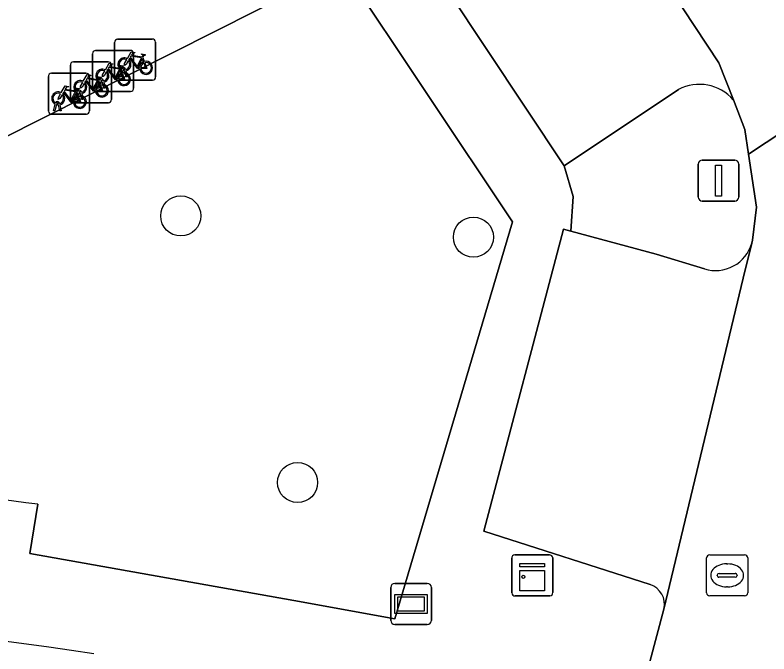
# Model space of a CAD drawing. Extents: x 161772 to 163126, y 383092 to 383917.
# Drawn here: x 162919.72 to 162938.1, y 383695.37 to 383710.94 of the extents above; entities that cross this region are included whole.
import ezdxf

# ---------------------------------------------------------------- set-up
doc = ezdxf.new("R2010")
doc.units = 0
for name, color, linetype in [('IMGEO_Boom', 7, 'Continuous'), ('IMGEO_Fietsenrek', 7, 'Continuous'), ('IMGEO_Groenvoorziening', 7, 'Continuous'), ('IMGEO_Kast', 7, 'Continuous'), ('IMGEO_Kolk', 7, 'Continuous'), ('IMGEO_Lichtmast', 7, 'Continuous'), ('IMGEO_Parkeervlak_open', 7, 'Continuous'), ('IMGEO_Reclamebord', 7, 'Continuous'), ('IMGEO_Rijbaan_lokaal_open', 7, 'Continuous'), ('IMGEO_Voetpad_open', 7, 'Continuous'), ('IMGEO_Woonerf_open', 7, 'Continuous')]:
    doc.layers.add(name, color=color, linetype=linetype)

msp = doc.modelspace()

# ---------------------------------------------------------------- linework, layer by layer
at = {"layer": 'IMGEO_Boom'}
for centre in [(162923.761, 383706.045), (162930.894, 383705.526), (162926.608, 383699.545)]:
    msp.add_circle(centre, 0.489, dxfattribs=at)
at = {"layer": 'IMGEO_Fietsenrek'}
for p, q in [((162922.147, 383709.428), (162922.147, 383710.269)), ((162922.147, 383710.269), (162922.147, 383709.428)), ((162922.222, 383710.353), (162923.063, 383710.353)), ((162923.063, 383710.353), (162922.222, 383710.353)), ((162923.147, 383710.278), (162923.147, 383709.437)), ((162923.147, 383709.437), (162923.147, 383710.278)), ((162921.684, 383710.077), (162922.525, 383710.077)), ((162922.525, 383710.077), (162921.684, 383710.077)), ((162921.609, 383709.152), (162921.609, 383709.993)), ((162921.609, 383709.993), (162921.609, 383709.152)), ((162922.609, 383710.002), (162922.609, 383709.161)), ((162922.609, 383709.161), (162922.609, 383710.002)), ((162922.834, 383709.902), (162922.87, 383709.807)), ((162921.071, 383708.875), (162921.071, 383709.716)), ((162921.071, 383709.716), (162921.071, 383708.875)), ((162921.146, 383709.8), (162921.987, 383709.8)), ((162921.987, 383709.8), (162921.146, 383709.8)), ((162922.071, 383709.725), (162922.071, 383708.884)), ((162922.071, 383708.884), (162922.071, 383709.725)), ((162920.608, 383709.524), (162921.449, 383709.524)), ((162921.449, 383709.524), (162920.608, 383709.524)), ((162922.274, 383709.437), (162922.313, 383709.597)), ((162922.296, 383709.626), (162922.332, 383709.531)), ((162922.343, 383709.585), (162922.308, 383709.437)), ((162922.385, 383709.609), (162922.384, 383709.613)), ((162922.426, 383709.437), (162922.392, 383709.579)), ((162922.416, 383709.62), (162922.417, 383709.613)), ((162922.424, 383709.583), (162922.459, 383709.437)), ((162920.533, 383708.599), (162920.533, 383709.44)), ((162920.533, 383709.44), (162920.533, 383708.599)), ((162921.533, 383709.449), (162921.533, 383708.608)), ((162921.533, 383708.608), (162921.533, 383709.449)), ((162921.736, 383709.161), (162921.775, 383709.321)), ((162921.758, 383709.349), (162921.794, 383709.254)), ((162921.847, 383709.333), (162921.846, 383709.337)), ((162921.878, 383709.344), (162921.879, 383709.337)), ((162923.072, 383709.353), (162922.231, 383709.353)), ((162922.231, 383709.353), (162923.072, 383709.353)), ((162922.308, 383709.437), (162922.274, 383709.437)), ((162922.459, 383709.437), (162922.426, 383709.437)), ((162921.77, 383709.161), (162921.736, 383709.161)), ((162921.805, 383709.309), (162921.77, 383709.161)), ((162921.888, 383709.161), (162921.854, 383709.303)), ((162921.886, 383709.307), (162921.921, 383709.161)), ((162921.921, 383709.161), (162921.888, 383709.161)), ((162921.198, 383708.884), (162921.237, 383709.044)), ((162921.22, 383709.073), (162921.256, 383708.978)), ((162921.267, 383709.032), (162921.232, 383708.884)), ((162921.309, 383709.056), (162921.308, 383709.06)), ((162921.35, 383708.884), (162921.316, 383709.026)), ((162921.34, 383709.067), (162921.341, 383709.06)), ((162921.348, 383709.03), (162921.383, 383708.884)), ((162922.534, 383709.077), (162921.693, 383709.077)), ((162921.693, 383709.077), (162922.534, 383709.077)), ((162920.66, 383708.608), (162920.699, 383708.768)), ((162920.771, 383708.78), (162920.77, 383708.784)), ((162920.802, 383708.791), (162920.803, 383708.784)), ((162921.996, 383708.8), (162921.155, 383708.8)), ((162921.155, 383708.8), (162921.996, 383708.8)), ((162921.232, 383708.884), (162921.198, 383708.884)), ((162921.383, 383708.884), (162921.35, 383708.884)), ((162920.694, 383708.608), (162920.66, 383708.608)), ((162920.729, 383708.756), (162920.694, 383708.608)), ((162920.812, 383708.608), (162920.778, 383708.75)), ((162920.81, 383708.754), (162920.845, 383708.608)), ((162920.845, 383708.608), (162920.812, 383708.608)), ((162921.458, 383708.524), (162920.617, 383708.524)), ((162920.617, 383708.524), (162921.458, 383708.524))]:
    msp.add_line(p, q, dxfattribs=at)
for points in [[(162922.46, 383709.879), (162922.555, 383710.043), (162922.641, 383710.029), (162922.643, 383710.02), (162922.587, 383710.009), (162922.56, 383709.964), (162922.816, 383709.923)], [(162922.756, 383709.635), (162922.706, 383709.635), (162922.515, 383709.886), (162922.496, 383709.854)], [(162922.803, 383709.898), (162922.546, 383709.939), (162922.529, 383709.91), (162922.696, 383709.69), (162922.803, 383709.898)], [(162922.851, 383709.8), (162922.821, 383709.877), (162922.712, 383709.659), (162922.755, 383709.659)], [(162922.816, 383709.923), (162922.841, 383709.972), (162922.835, 383709.976), (162922.812, 383709.98), (162922.8, 383709.987), (162922.799, 383709.99), (162922.801, 383709.995), (162922.896, 383709.98), (162922.898, 383709.97), (162922.888, 383709.957), (162922.876, 383709.951), (162922.862, 383709.957), (162922.834, 383709.902)], [(162921.922, 383709.603), (162922.017, 383709.767), (162922.103, 383709.753), (162922.105, 383709.744), (162922.049, 383709.733), (162922.022, 383709.688), (162922.278, 383709.647)], [(162922.278, 383709.647), (162922.303, 383709.696), (162922.297, 383709.7), (162922.274, 383709.704), (162922.262, 383709.711), (162922.261, 383709.714), (162922.263, 383709.719), (162922.358, 383709.704), (162922.36, 383709.694), (162922.35, 383709.681), (162922.338, 383709.675), (162922.324, 383709.681), (162922.296, 383709.626)], [(162922.481, 383709.827), (162922.429, 383709.737), (162922.389, 383709.712), (162922.39, 383709.759), (162922.445, 383709.853)], [(162922.785, 383709.659), (162922.905, 383709.658), (162922.861, 383709.772)], [(162922.881, 383709.779), (162922.936, 383709.634), (162922.786, 383709.634)], [(162921.943, 383709.551), (162921.891, 383709.461), (162921.851, 383709.436), (162921.852, 383709.483), (162921.907, 383709.577)], [(162922.218, 383709.359), (162922.168, 383709.359), (162921.977, 383709.61), (162921.958, 383709.578)], [(162922.265, 383709.622), (162922.008, 383709.663), (162921.991, 383709.634), (162922.158, 383709.414), (162922.265, 383709.622)], [(162922.313, 383709.524), (162922.283, 383709.601), (162922.174, 383709.383), (162922.217, 383709.383)], [(162922.343, 383709.503), (162922.398, 383709.358), (162922.248, 383709.358)], [(162921.384, 383709.326), (162921.479, 383709.49), (162921.565, 383709.476), (162921.567, 383709.467), (162921.511, 383709.456), (162921.484, 383709.411), (162921.74, 383709.37)], [(162921.68, 383709.082), (162921.63, 383709.082), (162921.439, 383709.333), (162921.42, 383709.301)], [(162921.727, 383709.345), (162921.47, 383709.386), (162921.453, 383709.357), (162921.62, 383709.137), (162921.727, 383709.345)], [(162921.775, 383709.247), (162921.745, 383709.324), (162921.636, 383709.106), (162921.679, 383709.106)], [(162921.74, 383709.37), (162921.765, 383709.419), (162921.759, 383709.423), (162921.736, 383709.427), (162921.724, 383709.434), (162921.723, 383709.437), (162921.725, 383709.442), (162921.82, 383709.427), (162921.822, 383709.417), (162921.812, 383709.404), (162921.8, 383709.398), (162921.786, 383709.404), (162921.758, 383709.349)], [(162922.247, 383709.383), (162922.367, 383709.382), (162922.323, 383709.496)], [(162920.846, 383709.05), (162920.941, 383709.214), (162921.027, 383709.2), (162921.029, 383709.191), (162920.973, 383709.18), (162920.946, 383709.135), (162921.202, 383709.094)], [(162921.202, 383709.094), (162921.227, 383709.143), (162921.221, 383709.147), (162921.198, 383709.151), (162921.186, 383709.158), (162921.185, 383709.161), (162921.187, 383709.166), (162921.282, 383709.151), (162921.284, 383709.141), (162921.274, 383709.128), (162921.262, 383709.122), (162921.248, 383709.128), (162921.22, 383709.073)], [(162921.405, 383709.274), (162921.353, 383709.184), (162921.313, 383709.159), (162921.314, 383709.206), (162921.369, 383709.3)], [(162921.709, 383709.106), (162921.829, 383709.105), (162921.785, 383709.219)], [(162921.805, 383709.226), (162921.86, 383709.081), (162921.71, 383709.081)], [(162920.867, 383708.998), (162920.815, 383708.908), (162920.775, 383708.883), (162920.776, 383708.93), (162920.831, 383709.024)], [(162921.142, 383708.806), (162921.092, 383708.806), (162920.901, 383709.057), (162920.882, 383709.025)], [(162921.189, 383709.069), (162920.932, 383709.11), (162920.915, 383709.081), (162921.082, 383708.861), (162921.189, 383709.069)], [(162921.237, 383708.971), (162921.207, 383709.048), (162921.098, 383708.83), (162921.141, 383708.83)], [(162921.267, 383708.95), (162921.322, 383708.805), (162921.172, 383708.805)], [(162921.171, 383708.83), (162921.291, 383708.829), (162921.247, 383708.943)]]:
    msp.add_lwpolyline(points, dxfattribs=at)
for centre, radius, start, end in [((162922.225, 383710.275), 0.0779, 92.4484, 184.2845), ((162922.225, 383710.275), 0.0779, 92.4484, 184.2845), ((162923.069, 383710.275), 0.0779, 2.4484, 94.2845), ((162923.069, 383710.275), 0.0779, 2.4484, 94.2845), ((162921.687, 383709.999), 0.0779, 92.4484, 184.2845), ((162921.687, 383709.999), 0.0779, 92.4484, 184.2845), ((162922.531, 383709.999), 0.0779, 2.4484, 94.2845), ((162922.531, 383709.999), 0.0779, 2.4484, 94.2845), ((162922.387, 383709.738), 0.159, 62.6766, 242.1369), ((162922.387, 383709.738), 0.129, 63.3192, 238.903), ((162921.149, 383709.722), 0.0779, 92.4484, 184.2845), ((162921.149, 383709.722), 0.0779, 92.4484, 184.2845), ((162921.993, 383709.722), 0.0779, 2.4484, 94.2845), ((162921.993, 383709.722), 0.0779, 2.4484, 94.2845), ((162922.387, 383709.738), 0.129, 283.6043, 43.4302), ((162922.387, 383709.738), 0.159, 283.5766, 46.6042), ((162922.914, 383709.654), 0.159, 113.3408, 178.3217), ((162922.914, 383709.654), 0.159, 187.0065, 105.7708), ((162922.914, 383709.654), 0.129, 113.923, 177.9556), ((162922.914, 383709.654), 0.129, 188.6715, 104.5883), ((162920.611, 383709.446), 0.0779, 92.4484, 184.2845), ((162920.611, 383709.446), 0.0779, 92.4484, 184.2845), ((162921.455, 383709.446), 0.0779, 2.4484, 94.2845), ((162921.455, 383709.446), 0.0779, 2.4484, 94.2845), ((162921.849, 383709.462), 0.159, 62.6766, 242.1369), ((162921.849, 383709.462), 0.129, 63.3192, 238.903), ((162921.849, 383709.462), 0.129, 283.6043, 43.4302), ((162921.849, 383709.462), 0.159, 283.5766, 46.6042), ((162922.376, 383709.378), 0.159, 113.3408, 178.3217), ((162922.376, 383709.378), 0.159, 187.0065, 105.7708), ((162922.376, 383709.378), 0.129, 188.6715, 104.5883), ((162922.367, 383709.609), 0.0499, 12.8025, 158.6934), ((162922.387, 383709.738), 0.159, 253.9967, 271.7867), ((162922.367, 383709.609), 0.0174, 12.8025, 163.4502), ((162922.387, 383709.738), 0.129, 253.415, 269.0204), ((162921.311, 383709.185), 0.159, 62.6766, 242.1369), ((162921.311, 383709.185), 0.129, 63.3192, 238.903), ((162921.829, 383709.333), 0.0499, 12.8025, 158.6934), ((162921.829, 383709.333), 0.0174, 12.8025, 163.4502), ((162921.849, 383709.462), 0.129, 253.415, 269.0204), ((162922.225, 383709.431), 0.0779, 182.4484, 274.2845), ((162922.225, 383709.431), 0.0779, 182.4484, 274.2845), ((162922.376, 383709.378), 0.129, 113.923, 177.9556), ((162923.069, 383709.431), 0.0779, 272.4484, 4.2845), ((162923.069, 383709.431), 0.0779, 272.4484, 4.2845), ((162921.311, 383709.185), 0.129, 283.6043, 43.4302), ((162921.311, 383709.185), 0.159, 283.5766, 46.6042), ((162921.687, 383709.155), 0.0779, 182.4484, 274.2845), ((162921.687, 383709.155), 0.0779, 182.4484, 274.2845), ((162921.838, 383709.101), 0.159, 113.3408, 178.3217), ((162921.838, 383709.101), 0.159, 187.0065, 105.7708), ((162921.838, 383709.101), 0.129, 113.923, 177.9556), ((162921.838, 383709.101), 0.129, 188.6715, 104.5883), ((162921.849, 383709.462), 0.159, 253.9967, 271.7867), ((162922.531, 383709.155), 0.0779, 272.4484, 4.2845), ((162922.531, 383709.155), 0.0779, 272.4484, 4.2845), ((162920.773, 383708.909), 0.159, 62.6766, 242.1369), ((162920.773, 383708.909), 0.129, 63.3192, 238.903), ((162920.773, 383708.909), 0.129, 283.6043, 43.4302), ((162920.773, 383708.909), 0.159, 283.5766, 46.6042), ((162921.3, 383708.825), 0.159, 113.3408, 178.3217), ((162921.3, 383708.825), 0.159, 187.0065, 105.7708), ((162921.3, 383708.825), 0.129, 188.6715, 104.5883), ((162921.291, 383709.056), 0.0499, 12.8025, 158.6934), ((162921.311, 383709.185), 0.159, 253.9967, 271.7867), ((162921.291, 383709.056), 0.0174, 12.8025, 163.4502), ((162921.311, 383709.185), 0.129, 253.415, 269.0204), ((162920.753, 383708.78), 0.0499, 12.8025, 158.6934), ((162920.753, 383708.78), 0.0174, 12.8025, 163.4502), ((162920.773, 383708.909), 0.129, 253.415, 269.0204), ((162921.149, 383708.878), 0.0779, 182.4484, 274.2845), ((162921.149, 383708.878), 0.0779, 182.4484, 274.2845), ((162921.3, 383708.825), 0.129, 113.923, 177.9556), ((162921.993, 383708.878), 0.0779, 272.4484, 4.2845), ((162921.993, 383708.878), 0.0779, 272.4484, 4.2845), ((162920.611, 383708.602), 0.0779, 182.4484, 274.2845), ((162920.611, 383708.602), 0.0779, 182.4484, 274.2845), ((162920.773, 383708.909), 0.159, 253.9967, 271.7867), ((162921.455, 383708.602), 0.0779, 272.4484, 4.2845), ((162921.455, 383708.602), 0.0779, 272.4484, 4.2845)]:
    msp.add_arc(centre, radius, start, end, dxfattribs=at)
at = {"layer": 'IMGEO_Groenvoorziening'}
for points in [[(162931.849, 383705.902), (162927.706, 383712.118), (162916.265, 383706.347), (162912.007, 383704.184)], [(162935.893, 383709.124), (162933.105, 383707.267), (162933.322, 383706.519), (162933.27, 383705.675), (162935.349, 383705.108), (162936.524, 383704.752)], [(162937.601, 383707.547), (162937.51, 383708.151), (162937.23, 383708.871)], [(162937.679, 383705.379), (162937.697, 383705.451), (162937.795, 383706.256), (162937.601, 383707.547)], [(162920.275, 383699.013), (162920.078, 383697.816), (162926.514, 383696.667), (162928.976, 383696.224), (162931.849, 383705.902)]]:
    msp.add_lwpolyline(points, dxfattribs=at)
for centre, radius, start, end in [((162936.403, 383708.161), 1.09, 40.6586, 117.9107), ((162936.793, 383705.634), 0.922, 253.0511, 343.9401), ((162903.249, 383570.844), 129.295, 82.43319, 86.63515)]:
    msp.add_arc(centre, radius, start, end, dxfattribs=at)
at = {"layer": 'IMGEO_Kast'}
for p, q in [((162931.905, 383697.781), (162932.746, 383697.781)), ((162932.746, 383697.781), (162931.905, 383697.781)), ((162931.83, 383696.856), (162931.83, 383697.697)), ((162931.83, 383697.697), (162931.83, 383696.856)), ((162932.83, 383697.706), (162932.83, 383696.865)), ((162932.83, 383696.865), (162932.83, 383697.706)), ((162932.755, 383696.781), (162931.914, 383696.781)), ((162931.914, 383696.781), (162932.755, 383696.781))]:
    msp.add_line(p, q, dxfattribs=at)
for points in [[(162932.025, 383697.571), (162932.625, 383697.571), (162932.625, 383697.486), (162932.025, 383697.486), (162932.025, 383697.571)], [(162932.025, 383697.396), (162932.625, 383697.396), (162932.625, 383696.907), (162932.025, 383696.907), (162932.025, 383697.396)]]:
    msp.add_lwpolyline(points, dxfattribs=at)
msp.add_circle((162932.109, 383697.245), 0.0377, dxfattribs=at)
for centre, start, end in [((162931.908, 383697.703), 92.4484, 184.2845), ((162931.908, 383697.703), 92.4484, 184.2845), ((162932.752, 383697.703), 2.4484, 94.2845), ((162932.752, 383697.703), 2.4484, 94.2845), ((162931.908, 383696.859), 182.4484, 274.2845), ((162931.908, 383696.859), 182.4484, 274.2845), ((162932.752, 383696.859), 272.4484, 4.2845), ((162932.752, 383696.859), 272.4484, 4.2845)]:
    msp.add_arc(centre, 0.0779, start, end, dxfattribs=at)
at = {"layer": 'IMGEO_Kolk'}
for p, q in [((162936.654, 383697.781), (162937.506, 383697.781)), ((162936.579, 383696.855), (162936.579, 383697.707)), ((162937.067, 383697.561), (162937.092, 383697.561)), ((162937.58, 383697.707), (162937.58, 383696.855)), ((162936.838, 383697.275), (162936.838, 383697.287)), ((162937.276, 383697.238), (162936.878, 383697.238)), ((162936.881, 383697.324), (162937.279, 383697.324)), ((162937.322, 383697.287), (162937.322, 383697.275)), ((162937.09, 383697.001), (162937.065, 383697.001)), ((162937.506, 383696.781), (162936.654, 383696.781))]:
    msp.add_line(p, q, dxfattribs=at)
for points in [[(162936.654, 383697.781), (162937.506, 383697.781)], [(162936.579, 383696.855), (162936.579, 383697.707)], [(162937.58, 383697.707), (162937.58, 383696.855)], [(162937.506, 383696.781), (162936.654, 383696.781)]]:
    msp.add_lwpolyline(points, dxfattribs=at)
for centre, radius, start, end in [((162936.656, 383697.705), 0.0765, 91.552, 178.448), ((162936.656, 383697.705), 0.0765, 91.552, 178.448), ((162937.504, 383697.705), 0.0765, 1.552, 88.448), ((162937.504, 383697.705), 0.0765, 1.552, 88.448), ((162936.878, 383697.284), 0.0403, 85.8775, 175.7526), ((162936.875, 383697.274), 0.0366, 178.938, 274.7102), ((162937.279, 383697.281), 0.043, 264.8664, 352.4533), ((162937.283, 383697.286), 0.0386, 1.7309, 96.639), ((162936.656, 383696.857), 0.0765, 181.552, 268.448), ((162936.656, 383696.857), 0.0765, 181.552, 268.448), ((162937.504, 383696.857), 0.0765, 271.552, 358.448), ((162937.504, 383696.857), 0.0765, 271.552, 358.448)]:
    msp.add_arc(centre, radius, start, end, dxfattribs=at)
for centre, major_axis, ratio, start_param, end_param in [((162937.066, 383697.281), (-0.387, 0.002), 0.722429, 4.712389, 7.853982), ((162937.091, 383697.281), (-0.39, 0.002), 0.717154, 1.570796, 4.712389)]:
    msp.add_ellipse(centre, major_axis=major_axis, ratio=ratio, start_param=start_param, end_param=end_param, dxfattribs=at)
at = {"layer": 'IMGEO_Lichtmast'}
for p, q in [((162936.373, 383706.504), (162936.373, 383707.304)), ((162936.373, 383707.304), (162936.373, 383706.504)), ((162936.473, 383707.404), (162937.263, 383707.404)), ((162937.263, 383707.404), (162936.473, 383707.404)), ((162937.363, 383707.304), (162937.363, 383706.504)), ((162937.363, 383706.504), (162937.363, 383707.304)), ((162937.263, 383706.404), (162936.473, 383706.404)), ((162936.473, 383706.404), (162937.263, 383706.404))]:
    msp.add_line(p, q, dxfattribs=at)
msp.add_lwpolyline([(162936.793, 383707.279), (162936.943, 383707.279), (162936.943, 383706.529), (162936.793, 383706.529), (162936.793, 383707.279)], dxfattribs=at)
for centre, start, end in [((162936.473, 383707.304), 90, 180), ((162936.473, 383707.304), 90, 180), ((162937.263, 383707.304), 0, 90), ((162937.263, 383707.304), 360, 90), ((162936.473, 383706.504), 180, 270), ((162936.473, 383706.504), 180, 270), ((162937.263, 383706.504), 270, 0), ((162937.263, 383706.504), 270, 0)]:
    msp.add_arc(centre, 0.1, start, end, dxfattribs=at)
at = {"layer": 'IMGEO_Parkeervlak_open'}
for points in [[(162932.209, 383716.842), (162928.402, 383714.349), (162933.105, 383707.267), (162935.893, 383709.124)], [(162937.23, 383708.871), (162936.878, 383709.775), (162932.209, 383716.842)], [(162936.524, 383704.752), (162935.349, 383705.108), (162933.27, 383705.675), (162933.092, 383705.723), (162931.147, 383698.359), (162935.202, 383697.059)], [(162937.47, 383704.527), (162937.679, 383705.379)], [(162935.539, 383696.457), (162937.47, 383704.527)]]:
    msp.add_lwpolyline(points, dxfattribs=at)
for centre, radius, start, end in [((162936.403, 383708.161), 1.09, 40.6586, 117.9107), ((162936.793, 383705.634), 0.922, 253.0511, 343.9401), ((162935.036, 383696.571), 0.516, 347.2851, 71.1952)]:
    msp.add_arc(centre, radius, start, end, dxfattribs=at)
at = {"layer": 'IMGEO_Reclamebord'}
for p, q in [((162928.98, 383697.084), (162929.77, 383697.084)), ((162929.77, 383697.084), (162928.98, 383697.084)), ((162928.88, 383696.184), (162928.88, 383696.984)), ((162928.88, 383696.984), (162928.88, 383696.184)), ((162929.87, 383696.984), (162929.87, 383696.184)), ((162929.87, 383696.184), (162929.87, 383696.984)), ((162929.77, 383696.084), (162928.98, 383696.084)), ((162928.98, 383696.084), (162929.77, 383696.084))]:
    msp.add_line(p, q, dxfattribs=at)
for points in [[(162928.981, 383696.816), (162929.769, 383696.816), (162929.769, 383696.352), (162928.981, 383696.352), (162928.981, 383696.816)], [(162929.046, 383696.751), (162929.046, 383696.417), (162929.704, 383696.417), (162929.704, 383696.751), (162929.046, 383696.751)]]:
    msp.add_lwpolyline(points, dxfattribs=at)
for centre, start, end in [((162928.98, 383696.984), 90, 180), ((162928.98, 383696.984), 90, 180), ((162929.77, 383696.984), 0, 90), ((162929.77, 383696.984), 360, 90), ((162928.98, 383696.184), 180, 270), ((162928.98, 383696.184), 180, 270), ((162929.77, 383696.184), 270, 0), ((162929.77, 383696.184), 270, 0)]:
    msp.add_arc(centre, 0.1, start, end, dxfattribs=at)
at = {"layer": 'IMGEO_Rijbaan_lokaal_open'}
msp.add_lwpolyline([(162958.678, 383721.575), (162955.502, 383719.463), (162951.317, 383716.679), (162948.165, 383714.586), (162945.075, 383712.529), (162943.144, 383711.22), (162942.789, 383710.975), (162937.601, 383707.547), (162937.795, 383706.256), (162937.697, 383705.451), (162937.679, 383705.379), (162937.47, 383704.527), (162935.539, 383696.457), (162935.195, 383695.176)], dxfattribs=at)
msp.add_arc((162904.1, 383580.668), 116.032, 81.30317, 90.07765, dxfattribs=at)
at = {"layer": 'IMGEO_Voetpad_open'}
for points in [[(162935.202, 383697.059), (162931.147, 383698.359), (162933.092, 383705.723), (162933.27, 383705.675), (162933.322, 383706.519), (162933.105, 383707.267), (162928.402, 383714.349), (162932.209, 383716.842), (162932.478, 383717.018)], [(162912.007, 383704.184), (162916.265, 383706.347), (162927.706, 383712.118), (162931.849, 383705.902)], [(162931.849, 383705.902), (162928.976, 383696.224), (162926.514, 383696.667), (162920.078, 383697.816), (162920.275, 383699.013)], [(162935.195, 383695.176), (162935.539, 383696.457)]]:
    msp.add_lwpolyline(points, dxfattribs=at)
for centre, radius, start, end in [((162903.249, 383570.844), 129.295, 82.43319, 86.63515), ((162935.036, 383696.571), 0.516, 347.2851, 71.1952), ((162904.1, 383580.668), 116.032, 81.30317, 90.07765)]:
    msp.add_arc(centre, radius, start, end, dxfattribs=at)
at = {"layer": 'IMGEO_Woonerf_open'}
msp.add_lwpolyline([(162932.478, 383717.018), (162932.209, 383716.842), (162936.878, 383709.775), (162937.23, 383708.871), (162937.51, 383708.151), (162937.601, 383707.547), (162942.789, 383710.975)], dxfattribs=at)

doc.saveas('drawing.dxf')
